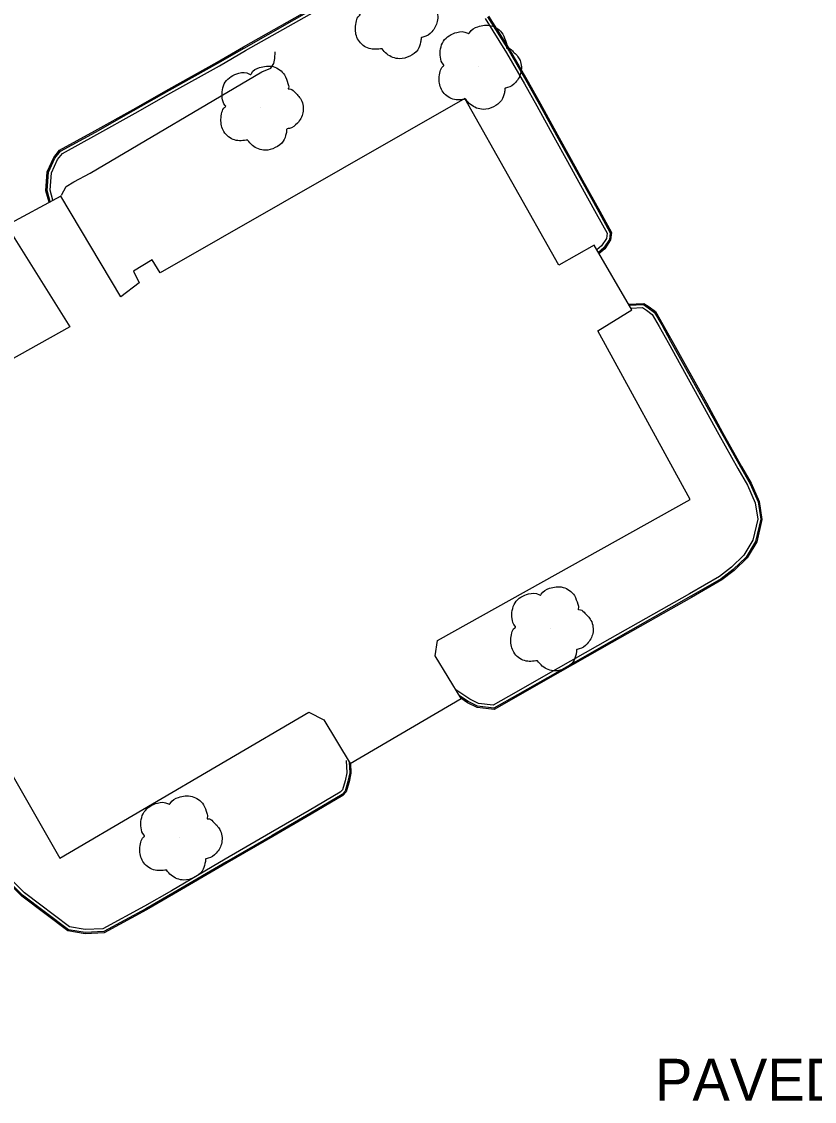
# Model space of a CAD drawing. Extents: x 368532 to 392481, y 10654822 to 10676899.
# Drawn here: x 369825.1 to 369919.4, y 10675647 to 10675775.5 of the extents above; entities that cross this region are included whole.
import ezdxf

# ---------------------------------------------------------------- set-up
doc = ezdxf.new("R2010")
doc.units = 0
for name, color, linetype in [('p_dtm retaining wall', 7, 'Continuous'), ('p_road general road feature', 7, 'Continuous'), ('p_structure building', 7, 'Continuous'), ('p_veg tree', 7, 'Continuous')]:
    doc.layers.add(name, color=color, linetype=linetype)

msp = doc.modelspace()

# ---------------------------------------------------------------- linework, layer by layer
at = {"layer": 'p_dtm retaining wall'}
for p, q in [((369855.22, 10675771.07), (369855.28, 10675771.85)), ((369854.76, 10675769.91), (369855.1, 10675770.48)), ((369855.1, 10675770.48), (369855.22, 10675771.07)), ((369833.23, 10675757.43), (369853.66, 10675769.47)), ((369853.66, 10675769.47), (369854.76, 10675769.91)), ((369831.3, 10675756.4), (369833.23, 10675757.43)), ((369830.38, 10675755.85), (369831.3, 10675756.4)), ((369829.84, 10675754.8), (369830.38, 10675755.85))]:
    msp.add_line(p, q, dxfattribs=at)
at = {"layer": 'p_road general road feature'}
for p, q in [((369851.5, 10675772.43), (369860.35, 10675777.44)), ((369851.57, 10675772.3), (369860.42, 10675777.31)), ((369851.75, 10675772), (369860.6, 10675777)), ((369880.24, 10675775.82), (369882.8, 10675771.75)), ((369880.53, 10675776.02), (369883.1, 10675771.93)), ((369880.65, 10675776.11), (369883.23, 10675772.01)), ((369848.38, 10675770.62), (369851.5, 10675772.43)), ((369848.45, 10675770.49), (369851.57, 10675772.3)), ((369848.63, 10675770.19), (369851.75, 10675772)), ((369882.8, 10675771.75), (369884.94, 10675768.04)), ((369883.1, 10675771.93), (369885.24, 10675768.22)), ((369883.23, 10675772.01), (369885.37, 10675768.29)), ((369842.61, 10675767.42), (369848.38, 10675770.62)), ((369842.68, 10675767.29), (369848.45, 10675770.49)), ((369842.86, 10675766.98), (369848.63, 10675770.19)), ((369884.94, 10675768.04), (369886.4, 10675765.42)), ((369885.24, 10675768.22), (369886.71, 10675765.59)), ((369885.37, 10675768.29), (369886.84, 10675765.66)), ((369838.35, 10675764.99), (369842.61, 10675767.42)), ((369838.42, 10675764.86), (369842.68, 10675767.29)), ((369838.6, 10675764.55), (369842.86, 10675766.98)), ((369886.4, 10675765.42), (369888.42, 10675761.75)), ((369886.71, 10675765.59), (369888.73, 10675761.92)), ((369886.84, 10675765.66), (369888.86, 10675761.99)), ((369833.81, 10675762.44), (369838.35, 10675764.99)), ((369833.88, 10675762.31), (369838.42, 10675764.86)), ((369834.05, 10675762), (369838.6, 10675764.55)), ((369829.61, 10675760.15), (369833.81, 10675762.44)), ((369829.71, 10675760.03), (369833.88, 10675762.31)), ((369829.94, 10675759.76), (369834.05, 10675762)), ((369888.42, 10675761.75), (369890.07, 10675758.79)), ((369888.73, 10675761.92), (369890.38, 10675758.96)), ((369888.86, 10675761.99), (369890.51, 10675759.03)), ((369828.93, 10675759.29), (369829.61, 10675760.15)), ((369829.06, 10675759.21), (369829.71, 10675760.03)), ((369828.14, 10675757.59), (369828.93, 10675759.29)), ((369828.29, 10675757.55), (369829.06, 10675759.21)), ((369828.63, 10675757.46), (369829.36, 10675759.03)), ((369829.36, 10675759.03), (369829.94, 10675759.76)), ((369890.07, 10675758.79), (369891.42, 10675756.36)), ((369890.38, 10675758.96), (369891.73, 10675756.53)), ((369890.51, 10675759.03), (369891.86, 10675756.6)), ((369827.96, 10675755.33), (369828.14, 10675757.59)), ((369828.11, 10675755.35), (369828.29, 10675757.55)), ((369828.47, 10675755.38), (369828.63, 10675757.46)), ((369891.42, 10675756.36), (369893.47, 10675752.64)), ((369891.73, 10675756.53), (369893.78, 10675752.81)), ((369891.86, 10675756.6), (369893.91, 10675752.88)), ((369828.37, 10675753.95), (369827.96, 10675755.33)), ((369828.5, 10675754.02), (369828.11, 10675755.35)), ((369828.82, 10675754.19), (369828.47, 10675755.38)), ((369893.47, 10675752.64), (369894.77, 10675750.27)), ((369893.78, 10675752.81), (369895.14, 10675750.34)), ((369893.91, 10675752.88), (369895.29, 10675750.37)), ((369894.77, 10675750.27), (369894.7, 10675749.66)), ((369895.14, 10675750.34), (369895.04, 10675749.53)), ((369895.29, 10675750.37), (369895.18, 10675749.48)), ((369894.11, 10675748.76), (369893.55, 10675748.28)), ((369894.38, 10675748.53), (369893.73, 10675747.97)), ((369894.49, 10675748.43), (369893.8, 10675747.84)), ((369894.7, 10675749.66), (369894.11, 10675748.76)), ((369895.04, 10675749.53), (369894.38, 10675748.53)), ((369895.18, 10675749.48), (369894.49, 10675748.43)), ((369897.33, 10675741.84), (369899.13, 10675741.93)), ((369897.41, 10675741.7), (369899.09, 10675741.78)), ((369897.61, 10675741.35), (369899, 10675741.42)), ((369899, 10675741.42), (369899.47, 10675741.12)), ((369899.09, 10675741.78), (369899.67, 10675741.41)), ((369899.13, 10675741.93), (369899.76, 10675741.53)), ((369899.47, 10675741.12), (369900.14, 10675740.61)), ((369899.67, 10675741.41), (369900.41, 10675740.85)), ((369899.76, 10675741.53), (369900.52, 10675740.95)), ((369900.41, 10675740.85), (369901.28, 10675739.36)), ((369900.52, 10675740.95), (369901.41, 10675739.43)), ((369900.14, 10675740.61), (369900.98, 10675739.18)), ((369901.41, 10675739.43), (369902.46, 10675737.52)), ((369900.98, 10675739.18), (369902.02, 10675737.28)), ((369901.28, 10675739.36), (369902.33, 10675737.45)), ((369902.02, 10675737.28), (369906.14, 10675729.86)), ((369902.33, 10675737.45), (369906.45, 10675730.03)), ((369902.46, 10675737.52), (369906.58, 10675730.1)), ((369906.14, 10675729.86), (369908.08, 10675726.34)), ((369906.45, 10675730.03), (369908.39, 10675726.51)), ((369906.58, 10675730.1), (369908.52, 10675726.58)), ((369908.52, 10675726.58), (369910.78, 10675722.54)), ((369908.08, 10675726.34), (369910.34, 10675722.3)), ((369908.39, 10675726.51), (369910.65, 10675722.47)), ((369910.34, 10675722.3), (369911.46, 10675720.31)), ((369910.65, 10675722.47), (369911.78, 10675720.46)), ((369910.78, 10675722.54), (369911.91, 10675720.53)), ((369911.46, 10675720.31), (369912.4, 10675718.21)), ((369911.78, 10675720.46), (369912.73, 10675718.31)), ((369911.91, 10675720.53), (369912.88, 10675718.35)), ((369912.4, 10675718.21), (369912.69, 10675716.25)), ((369912.73, 10675718.31), (369913.05, 10675716.24)), ((369912.88, 10675718.35), (369913.2, 10675716.23)), ((369912.69, 10675716.25), (369912.11, 10675713.75)), ((369913.05, 10675716.24), (369912.44, 10675713.62)), ((369913.2, 10675716.23), (369912.58, 10675713.56)), ((369912.11, 10675713.75), (369911.04, 10675711.97)), ((369912.44, 10675713.62), (369911.31, 10675711.75)), ((369912.58, 10675713.56), (369911.43, 10675711.66)), ((369911.04, 10675711.97), (369909.56, 10675710.55)), ((369911.31, 10675711.75), (369909.79, 10675710.28)), ((369911.43, 10675711.66), (369909.89, 10675710.17)), ((369909.56, 10675710.55), (369908.13, 10675709.45)), ((369909.79, 10675710.28), (369908.33, 10675709.15)), ((369909.89, 10675710.17), (369908.41, 10675709.03)), ((369908.13, 10675709.45), (369904.57, 10675707.39)), ((369908.33, 10675709.15), (369904.75, 10675707.09)), ((369908.41, 10675709.03), (369904.82, 10675706.96)), ((369904.57, 10675707.39), (369895.09, 10675702.02)), ((369904.75, 10675707.09), (369895.27, 10675701.72)), ((369904.82, 10675706.96), (369895.34, 10675701.59)), ((369895.09, 10675702.02), (369887.48, 10675697.7)), ((369895.27, 10675701.72), (369887.66, 10675697.4)), ((369895.34, 10675701.59), (369887.73, 10675697.27)), ((369887.48, 10675697.7), (369883.93, 10675695.68)), ((369887.66, 10675697.4), (369884.11, 10675695.38)), ((369887.73, 10675697.27), (369884.18, 10675695.25)), ((369878.42, 10675694.86), (369876.76, 10675695.97)), ((369878.24, 10675694.55), (369877.19, 10675695.26)), ((369878.17, 10675694.42), (369877.38, 10675694.95)), ((369879.36, 10675694.02), (369878.24, 10675694.55)), ((369879.46, 10675694.35), (369878.42, 10675694.86)), ((369883.93, 10675695.68), (369881.22, 10675694.12)), ((369884.11, 10675695.38), (369881.29, 10675693.76)), ((369884.18, 10675695.25), (369881.32, 10675693.6)), ((369879.32, 10675693.87), (369878.17, 10675694.42)), ((369881.32, 10675693.6), (369879.32, 10675693.87)), ((369881.29, 10675693.76), (369879.36, 10675694.02)), ((369881.22, 10675694.12), (369879.46, 10675694.35)), ((369863.7, 10675687.56), (369863.78, 10675686.1)), ((369864.06, 10675687.36), (369864.13, 10675686.07)), ((369864.22, 10675687.22), (369864.28, 10675686.06)), ((369863.78, 10675686.1), (369863.58, 10675685.13)), ((369864.13, 10675686.07), (369863.92, 10675685.05)), ((369864.28, 10675686.06), (369864.07, 10675685.01)), ((369863.58, 10675685.13), (369863.28, 10675684.06)), ((369863.92, 10675685.05), (369863.6, 10675683.89)), ((369864.07, 10675685.01), (369863.73, 10675683.81)), ((369863.01, 10675683.77), (369859.29, 10675681.59)), ((369863.24, 10675683.5), (369859.46, 10675681.29)), ((369863.33, 10675683.38), (369859.54, 10675681.16)), ((369863.28, 10675684.06), (369863.01, 10675683.77)), ((369863.6, 10675683.89), (369863.24, 10675683.5)), ((369863.73, 10675683.81), (369863.33, 10675683.38)), ((369859.29, 10675681.59), (369854.72, 10675678.93)), ((369859.46, 10675681.29), (369854.89, 10675678.63)), ((369859.54, 10675681.16), (369854.97, 10675678.5)), ((369854.72, 10675678.93), (369849.3, 10675675.8)), ((369854.89, 10675678.63), (369849.47, 10675675.5)), ((369854.97, 10675678.5), (369849.55, 10675675.37)), ((369849.3, 10675675.8), (369842.92, 10675672.06)), ((369849.47, 10675675.5), (369843.09, 10675671.76)), ((369849.55, 10675675.37), (369843.17, 10675671.63)), ((369825.11, 10675671.41), (369821.92, 10675674.59)), ((369825.21, 10675671.52), (369822.03, 10675674.69)), ((369825.44, 10675671.79), (369822.29, 10675674.93)), ((369830.59, 10675667.28), (369825.11, 10675671.41)), ((369830.65, 10675667.42), (369825.21, 10675671.52)), ((369830.79, 10675667.75), (369825.44, 10675671.79)), ((369842.92, 10675672.06), (369839.72, 10675670.23)), ((369843.09, 10675671.76), (369839.89, 10675669.92)), ((369843.17, 10675671.63), (369839.96, 10675669.79)), ((369839.72, 10675670.23), (369834.77, 10675667.54)), ((369839.89, 10675669.92), (369834.87, 10675667.2)), ((369839.96, 10675669.79), (369834.91, 10675667.05)), ((369832.67, 10675667.45), (369830.79, 10675667.75)), ((369834.77, 10675667.54), (369832.67, 10675667.45)), ((369832.64, 10675666.95), (369830.59, 10675667.28)), ((369832.65, 10675667.1), (369830.65, 10675667.42)), ((369834.91, 10675667.05), (369832.64, 10675666.95)), ((369834.87, 10675667.2), (369832.65, 10675667.1))]:
    msp.add_line(p, q, dxfattribs=at)
at = {"layer": 'p_structure building'}
msp.add_lwpolyline([(369818.21, 10675695.82), (369829.64, 10675675.95), (369859.26, 10675693.28), (369861.05, 10675692.38), (369864.17, 10675687.19), (369877.41, 10675694.91), (369874.3, 10675700), (369874.58, 10675701.84), (369904.66, 10675718.6), (369893.68, 10675738.66), (369897.73, 10675741.15), (369893.22, 10675748.84), (369889.01, 10675746.49), (369877.82, 10675766.32), (369841.57, 10675745.57), (369840.63, 10675747.09), (369838.42, 10675745.76), (369839.07, 10675744.37), (369836.9, 10675742.72), (369829.74, 10675754.7), (369823.3, 10675751.19), (369830.82, 10675739.15), (369802.6, 10675723.4)], dxfattribs=at)
at = {"layer": 'p_veg tree'}
for p, q in [((369879.46, 10675770.09), (369879.46, 10675770.09)), ((369853.5, 10675765.23), (369853.5, 10675765.23)), ((369888, 10675703.29), (369888, 10675703.29)), ((369843.84, 10675678.41), (369843.84, 10675678.41))]:
    msp.add_line(p, q, dxfattribs=at)
for points in [[(369868, 10675772.22), (369866.45, 10675772.25), (369865.17, 10675773.24), (369864.81, 10675774.7), (369864.93, 10675775.54), (369865.28, 10675776.15), (369865.39, 10675776.26), (369865.33, 10675776.35), (369864.96, 10675777.24), (369865.33, 10675779.13), (369866.92, 10675780.19), (369868.22, 10675780.09), (369868.36, 10675780.04), (369868.43, 10675780.14), (369869.41, 10675780.86), (369871.02, 10675780.97), (369872.38, 10675779.98), (369872.79, 10675778.98), (369872.84, 10675778.43), (369872.82, 10675778.32), (369872.93, 10675778.32), (369873.52, 10675778.01), (369874.35, 10675777.03), (369874.56, 10675775.47), (369873.91, 10675774.24), (369872.95, 10675773.63), (369872.7, 10675773.57), (369872.64, 10675773.53), (369872.63, 10675773.46), (369872.57, 10675773.01), (369872.23, 10675772.1), (369871.28, 10675771.34), (369870.06, 10675771.03), (369868.56, 10675771.6), (369867.98, 10675772.23)], [(369877.97, 10675766.21), (369876.41, 10675766.23), (369875.14, 10675767.22), (369874.77, 10675768.68), (369874.89, 10675769.52), (369875.25, 10675770.13), (369875.35, 10675770.24), (369875.29, 10675770.33), (369874.93, 10675771.22), (369875.29, 10675773.11), (369876.88, 10675774.17), (369878.18, 10675774.07), (369878.32, 10675774.02), (369878.4, 10675774.12), (369879.38, 10675774.84), (369880.99, 10675774.95), (369882.34, 10675773.97), (369882.75, 10675772.96), (369882.8, 10675772.41), (369882.78, 10675772.3), (369882.89, 10675772.3), (369883.49, 10675771.99), (369884.32, 10675771.01), (369884.52, 10675769.46), (369883.88, 10675768.22), (369882.92, 10675767.61), (369882.66, 10675767.55), (369882.61, 10675767.51), (369882.6, 10675767.44), (369882.54, 10675766.99), (369882.19, 10675766.08), (369881.25, 10675765.32), (369880.02, 10675765.01), (369878.53, 10675765.58), (369877.94, 10675766.21)], [(369852, 10675761.35), (369850.44, 10675761.37), (369849.17, 10675762.36), (369848.81, 10675763.82), (369848.93, 10675764.66), (369849.28, 10675765.27), (369849.38, 10675765.38), (369849.32, 10675765.47), (369848.96, 10675766.36), (369849.32, 10675768.25), (369850.92, 10675769.31), (369852.22, 10675769.21), (369852.36, 10675769.16), (369852.43, 10675769.26), (369853.41, 10675769.98), (369855.02, 10675770.09), (369856.37, 10675769.11), (369856.78, 10675768.1), (369856.84, 10675767.55), (369856.82, 10675767.44), (369856.92, 10675767.44), (369857.52, 10675767.13), (369858.35, 10675766.15), (369858.56, 10675764.6), (369857.91, 10675763.36), (369856.95, 10675762.75), (369856.69, 10675762.69), (369856.64, 10675762.65), (369856.63, 10675762.58), (369856.57, 10675762.13), (369856.23, 10675761.22), (369855.28, 10675760.46), (369854.06, 10675760.15), (369852.56, 10675760.72), (369851.98, 10675761.35)], [(369886.5, 10675699.41), (369884.94, 10675699.43), (369883.67, 10675700.42), (369883.31, 10675701.88), (369883.43, 10675702.72), (369883.78, 10675703.33), (369883.88, 10675703.44), (369883.82, 10675703.53), (369883.46, 10675704.42), (369883.82, 10675706.32), (369885.42, 10675707.37), (369886.72, 10675707.27), (369886.86, 10675707.23), (369886.93, 10675707.32), (369887.91, 10675708.04), (369889.52, 10675708.15), (369890.87, 10675707.17), (369891.28, 10675706.16), (369891.34, 10675705.61), (369891.32, 10675705.5), (369891.42, 10675705.5), (369892.02, 10675705.19), (369892.85, 10675704.22), (369893.06, 10675702.66), (369892.41, 10675701.43), (369891.45, 10675700.82), (369891.19, 10675700.76), (369891.14, 10675700.71), (369891.13, 10675700.65), (369891.07, 10675700.19), (369890.73, 10675699.28), (369889.78, 10675698.52), (369888.56, 10675698.21), (369887.06, 10675698.78), (369886.48, 10675699.41)], [(369842.34, 10675674.52), (369840.79, 10675674.55), (369839.51, 10675675.54), (369839.15, 10675677), (369839.27, 10675677.84), (369839.62, 10675678.45), (369839.73, 10675678.56), (369839.67, 10675678.65), (369839.3, 10675679.54), (369839.67, 10675681.43), (369841.26, 10675682.49), (369842.56, 10675682.39), (369842.7, 10675682.34), (369842.78, 10675682.44), (369843.75, 10675683.16), (369845.37, 10675683.27), (369846.72, 10675682.29), (369847.13, 10675681.28), (369847.18, 10675680.73), (369847.16, 10675680.62), (369847.27, 10675680.62), (369847.86, 10675680.31), (369848.69, 10675679.33), (369848.9, 10675677.78), (369848.26, 10675676.54), (369847.29, 10675675.93), (369847.04, 10675675.87), (369846.99, 10675675.83), (369846.98, 10675675.76), (369846.91, 10675675.31), (369846.57, 10675674.4), (369845.63, 10675673.64), (369844.4, 10675673.33), (369842.9, 10675673.9), (369842.32, 10675674.53)]]:
    msp.add_spline(points, degree=3, dxfattribs=at)

# ---------------------------------------------------------------- texts
at = {"layer": 'p_road general road feature'}
msp.add_text(' PAVED PARKING', height=5, dxfattribs=at).set_placement((369898.6, 10675647.07))

doc.saveas('drawing.dxf')
